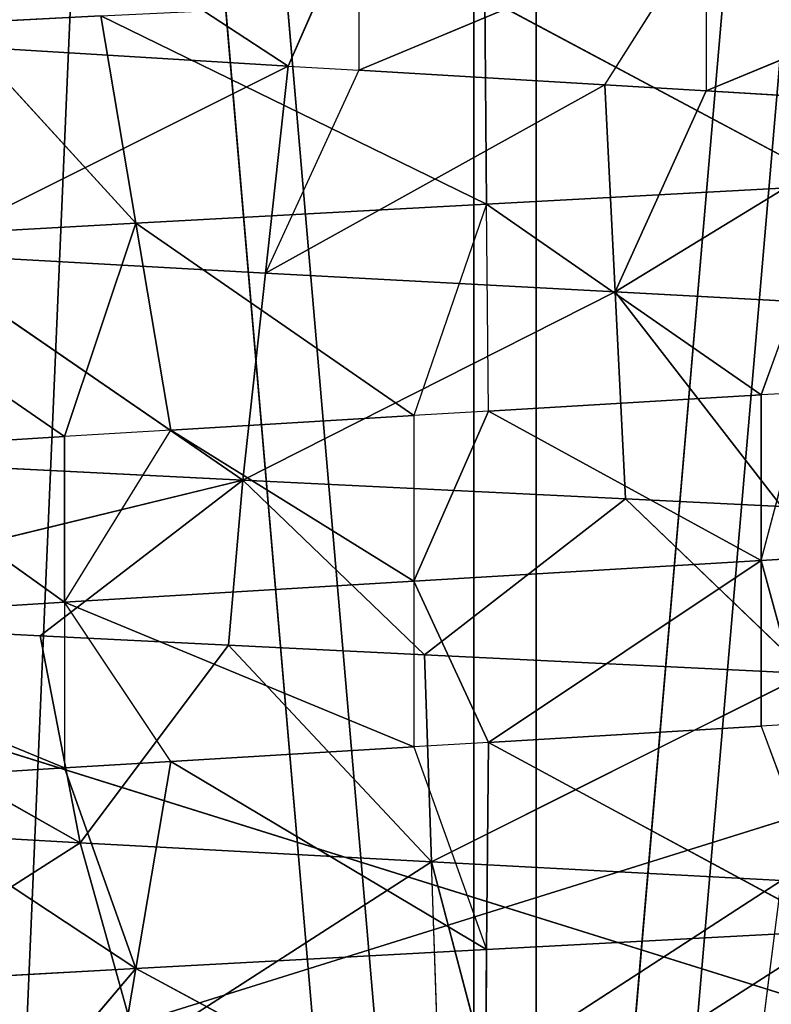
# Model space of a CAD drawing. Extents: x 0.6 to 100.6, y 0 to 13.
# Tile 284 of 656: x 4.5728 to 4.6182, y 4.7528 to 4.8122. Entities that reach past the tile are written whole.
import ezdxf

# ---------------------------------------------------------------- set-up
doc = ezdxf.new("R2010")
doc.units = 0
doc.header["$LTSCALE"] = 2.54
doc.layers.get('0').update_dxf_attribs({"color": 13, "linetype": 'CONTINUOUS'})

# ---------------------------------------------------------------- blocks, each defined once
blk = doc.blocks.new('P__KA__AZIENKOWA_VASCA_100')
at = {"color": 0}
for p, q in [((4.580226, 4.914827, 99.800958), (4.568401, 4.638675, 99.802283)), ((4.580226, 4.914827, 99.800958), (4.568401, 4.638675, 99.802283)), ((4.576488, 4.914827, 100.298682), (4.600243, 4.638675, 100.299994)), ((4.576488, 4.914827, 100.298682), (4.600243, 4.638675, 100.299994)), ((4.580226, 4.914827, 99.800958), (4.603998, 4.638675, 99.800006)), ((4.580226, 4.914827, 99.800958), (4.603998, 4.638675, 99.800006)), ((4.624014, 4.914827, 100.299042), (4.600243, 4.638675, 100.299994)), ((4.600243, 4.914827, 100.299994), (4.600243, 4.638675, 100.299994)), ((4.624014, 4.914827, 100.299042), (4.600243, 4.638675, 100.299994)), ((4.600243, 4.914827, 100.299994), (4.600243, 4.638675, 100.299994)), ((4.603998, 4.914827, 99.800006), (4.603998, 4.638675, 99.800006)), ((4.603998, 4.914827, 99.800006), (4.603998, 4.638675, 99.800006)), ((4.627753, 4.914827, 99.801318), (4.603998, 4.638675, 99.800006)), ((4.627753, 4.914827, 99.801318), (4.603998, 4.638675, 99.800006)), ((4.20212, 4.633675, 100.45), (5.00212, 4.883675, 100.45)), ((4.20212, 4.633675, 100.45), (5.00212, 4.883675, 100.45)), ((5.00212, 4.633675, 99.65), (4.20212, 4.883675, 99.65)), ((5.00212, 4.633675, 99.65), (4.20212, 4.883675, 99.65)), ((4.572187, 4.820476, 99.845477), (4.589035, 4.809449, 99.843713)), ((4.572187, 4.820476, 99.845477), (4.589035, 4.809449, 99.843713)), ((4.593298, 4.819195, 99.843488), (4.589035, 4.809449, 99.843713)), ((4.593298, 4.819195, 99.843488), (4.593298, 4.809195, 99.843488)), ((4.614265, 4.817957, 99.843658), (4.593298, 4.809195, 99.843488)), ((4.614265, 4.817957, 99.843658), (4.593298, 4.809195, 99.843488)), ((4.608144, 4.808321, 99.84339), (4.614265, 4.817957, 99.843658)), ((4.614265, 4.817957, 99.843658), (4.614265, 4.807957, 99.843658)), ((4.635392, 4.816667, 99.845996), (4.614265, 4.807957, 99.843658)), ((4.635392, 4.816667, 99.845996), (4.614265, 4.807957, 99.843658)), ((4.622166, 4.802254, 100.277466), (4.600909, 4.813616, 100.3)), ((4.622166, 4.802254, 100.277466), (4.600909, 4.813616, 100.3)), ((4.601014, 4.801116, 100.278345), (4.600909, 4.813616, 100.3)), ((4.601014, 4.801116, 100.278345), (4.600909, 4.813616, 100.3)), ((4.577723, 4.812473, 100.298804), (4.568798, 4.812021, 100.297772)), ((4.577723, 4.812473, 100.298804), (4.579836, 4.799973, 100.277258)), ((4.577723, 4.812473, 100.298804), (4.579836, 4.799973, 100.277258)), ((4.577723, 4.812473, 100.298804), (4.601014, 4.801116, 100.278345)), ((4.577723, 4.812473, 100.298804), (4.601014, 4.801116, 100.278345)), ((4.568798, 4.812021, 100.297772), (4.579836, 4.799973, 100.277258)), ((4.568798, 4.812021, 100.297772), (4.579836, 4.799973, 100.277258)), ((4.572187, 4.810476, 99.845477), (4.589035, 4.809449, 99.843713)), ((4.572187, 4.810476, 99.845477), (4.589035, 4.809449, 99.843713)), ((4.589035, 4.809449, 99.843713), (4.566391, 4.798125, 99.824463)), ((4.589035, 4.809449, 99.843713), (4.566391, 4.798125, 99.824463)), ((4.589035, 4.809449, 99.843713), (4.587664, 4.796949, 99.822107)), ((4.593298, 4.809195, 99.843488), (4.587664, 4.796949, 99.822107)), ((4.589035, 4.809449, 99.843713), (4.593298, 4.809195, 99.843488)), ((4.593298, 4.809195, 99.843488), (4.608144, 4.808321, 99.84339)), ((4.593298, 4.809195, 99.843488), (4.608144, 4.808321, 99.84339)), ((4.608144, 4.808321, 99.84339), (4.587664, 4.796949, 99.822107)), ((4.608144, 4.808321, 99.84339), (4.587664, 4.796949, 99.822107)), ((4.608144, 4.808321, 99.84339), (4.614265, 4.807957, 99.843658)), ((4.608144, 4.808321, 99.84339), (4.608775, 4.795821, 99.821747)), ((4.608144, 4.808321, 99.84339), (4.608775, 4.795821, 99.821747)), ((4.614265, 4.807957, 99.843658), (4.608775, 4.795821, 99.821747)), ((4.614265, 4.807957, 99.843658), (4.608775, 4.795821, 99.821747)), ((4.614265, 4.807957, 99.843658), (4.627362, 4.807163, 99.844849)), ((4.614265, 4.807957, 99.843658), (4.627362, 4.807163, 99.844849)), ((4.627362, 4.807163, 99.844849), (4.608775, 4.795821, 99.821747)), ((4.627362, 4.807163, 99.844849), (4.608775, 4.795821, 99.821747)), ((4.601014, 4.801116, 100.278345), (4.622166, 4.802254, 100.277466)), ((4.601014, 4.801116, 100.278345), (4.622166, 4.802254, 100.277466)), ((4.617594, 4.789592, 100.256116), (4.622166, 4.802254, 100.277466)), ((4.579836, 4.799973, 100.277258), (4.601014, 4.801116, 100.278345)), ((4.579836, 4.799973, 100.277258), (4.601014, 4.801116, 100.278345)), ((4.601014, 4.801116, 100.278345), (4.596614, 4.788351, 100.256622)), ((4.617594, 4.789592, 100.256116), (4.601014, 4.801116, 100.278345)), ((4.617594, 4.789592, 100.256116), (4.601014, 4.801116, 100.278345)), ((4.601118, 4.788616, 100.256696), (4.601014, 4.801116, 100.278345)), ((4.558558, 4.79878, 100.274158), (4.579836, 4.799973, 100.277258)), ((4.558558, 4.79878, 100.274158), (4.579836, 4.799973, 100.277258)), ((4.579836, 4.799973, 100.277258), (4.575526, 4.78708, 100.25498)), ((4.579836, 4.799973, 100.277258), (4.575526, 4.78708, 100.25498)), ((4.596614, 4.788351, 100.256622), (4.579836, 4.799973, 100.277258)), ((4.596614, 4.788351, 100.256622), (4.579836, 4.799973, 100.277258)), ((4.581948, 4.787473, 100.255713), (4.579836, 4.799973, 100.277258)), ((4.581948, 4.787473, 100.255713), (4.579836, 4.799973, 100.277258)), ((4.558558, 4.79878, 100.274158), (4.575526, 4.78708, 100.25498)), ((4.558558, 4.79878, 100.274158), (4.575526, 4.78708, 100.25498)), ((4.566391, 4.798125, 99.824463), (4.587664, 4.796949, 99.822107)), ((4.566391, 4.798125, 99.824463), (4.587664, 4.796949, 99.822107)), ((4.566391, 4.798125, 99.824463), (4.586294, 4.784449, 99.8005)), ((4.566391, 4.798125, 99.824463), (4.586294, 4.784449, 99.8005)), ((4.587664, 4.796949, 99.822107), (4.586294, 4.784449, 99.8005)), ((4.587664, 4.796949, 99.822107), (4.586294, 4.784449, 99.8005)), ((4.608775, 4.795821, 99.821747), (4.587664, 4.796949, 99.822107)), ((4.608775, 4.795821, 99.821747), (4.587664, 4.796949, 99.822107)), ((4.608775, 4.795821, 99.821747), (4.586294, 4.784449, 99.8005)), ((4.608775, 4.795821, 99.821747), (4.586294, 4.784449, 99.8005)), ((4.609406, 4.783321, 99.800104), (4.608775, 4.795821, 99.821747)), ((4.608775, 4.795821, 99.821747), (4.630006, 4.794663, 99.823358)), ((4.608775, 4.795821, 99.821747), (4.630006, 4.794663, 99.823358)), ((4.608775, 4.795821, 99.821747), (4.618819, 4.782858, 99.800555)), ((4.608775, 4.795821, 99.821747), (4.618819, 4.782858, 99.800555)), ((4.609406, 4.783321, 99.800104), (4.608775, 4.795821, 99.821747)), ((4.617594, 4.789592, 100.256116), (4.601118, 4.788616, 100.256696)), ((4.617594, 4.789592, 100.256116), (4.601118, 4.788616, 100.256696)), ((4.620266, 4.789754, 100.255902), (4.617594, 4.789592, 100.256116)), ((4.617594, 4.779593, 100.256116), (4.620266, 4.789754, 100.255902)), ((4.617594, 4.779593, 100.256116), (4.617594, 4.789592, 100.256116)), ((4.596614, 4.788351, 100.256622), (4.581948, 4.787473, 100.255713)), ((4.596614, 4.788351, 100.256622), (4.581948, 4.787473, 100.255713)), ((4.601118, 4.788616, 100.256696), (4.596614, 4.788351, 100.256622)), ((4.601118, 4.788616, 100.256696), (4.596614, 4.778352, 100.256622)), ((4.596614, 4.788351, 100.256622), (4.596614, 4.778352, 100.256622)), ((4.601118, 4.788616, 100.256696), (4.617594, 4.779593, 100.256116)), ((4.601118, 4.788616, 100.256696), (4.617594, 4.779593, 100.256116)), ((4.581948, 4.787473, 100.255713), (4.575526, 4.78708, 100.25498)), ((4.575526, 4.77708, 100.25498), (4.581948, 4.787473, 100.255713)), ((4.596614, 4.778352, 100.256622), (4.581948, 4.787473, 100.255713)), ((4.596614, 4.778352, 100.256622), (4.581948, 4.787473, 100.255713)), ((4.575526, 4.78708, 100.25498), (4.562688, 4.78628, 100.252905)), ((4.575526, 4.78708, 100.25498), (4.562688, 4.78628, 100.252905)), ((4.575526, 4.77708, 100.25498), (4.575526, 4.78708, 100.25498)), ((4.562688, 4.78628, 100.252905), (4.575526, 4.77708, 100.25498)), ((4.562688, 4.78628, 100.252905), (4.575526, 4.77708, 100.25498)), ((4.586294, 4.784449, 99.8005), (4.563003, 4.785625, 99.803082)), ((4.586294, 4.784449, 99.8005), (4.563003, 4.785625, 99.803082)), ((4.586294, 4.784449, 99.8005), (4.552324, 4.77618, 99.805011)), ((4.586294, 4.784449, 99.8005), (4.552324, 4.77618, 99.805011)), ((4.586294, 4.784449, 99.8005), (4.574044, 4.775062, 99.801581)), ((4.586294, 4.784449, 99.8005), (4.574044, 4.775062, 99.801581)), ((4.586294, 4.784449, 99.8005), (4.585422, 4.774492, 99.800555)), ((4.586294, 4.784449, 99.8005), (4.585422, 4.774492, 99.800555)), ((4.609406, 4.783321, 99.800104), (4.586294, 4.784449, 99.8005)), ((4.586294, 4.784449, 99.8005), (4.597267, 4.77391, 99.800049)), ((4.586294, 4.784449, 99.8005), (4.597267, 4.77391, 99.800049)), ((4.609406, 4.783321, 99.800104), (4.586294, 4.784449, 99.8005)), ((4.609406, 4.783321, 99.800104), (4.597267, 4.77391, 99.800049)), ((4.609406, 4.783321, 99.800104), (4.597267, 4.77391, 99.800049)), ((4.609406, 4.783321, 99.800104), (4.620393, 4.772779, 99.800671)), ((4.618819, 4.782858, 99.800555), (4.609406, 4.783321, 99.800104)), ((4.617594, 4.779593, 100.256116), (4.638726, 4.780892, 100.25343)), ((4.617594, 4.779593, 100.256116), (4.638726, 4.780892, 100.25343)), ((4.617594, 4.779593, 100.256116), (4.596614, 4.778352, 100.256622)), ((4.617594, 4.779593, 100.256116), (4.596614, 4.778352, 100.256622)), ((4.617594, 4.779593, 100.256116), (4.601118, 4.768616, 100.256696)), ((4.617594, 4.779593, 100.256116), (4.601118, 4.768616, 100.256696)), ((4.617594, 4.779593, 100.256116), (4.620266, 4.769754, 100.255902)), ((4.617594, 4.769593, 100.256116), (4.617594, 4.779593, 100.256116)), ((4.575526, 4.77708, 100.25498), (4.596614, 4.778352, 100.256622)), ((4.575526, 4.77708, 100.25498), (4.596614, 4.778352, 100.256622)), ((4.596614, 4.778352, 100.256622), (4.596614, 4.768351, 100.256622)), ((4.596614, 4.778352, 100.256622), (4.601118, 4.768616, 100.256696)), ((4.575526, 4.77708, 100.25498), (4.554433, 4.775755, 100.251123)), ((4.575526, 4.77708, 100.25498), (4.554433, 4.775755, 100.251123)), ((4.581948, 4.767473, 100.255713), (4.575526, 4.77708, 100.25498)), ((4.575526, 4.77708, 100.25498), (4.596614, 4.768351, 100.256622)), ((4.575526, 4.77708, 100.25498), (4.596614, 4.768351, 100.256622)), ((4.575526, 4.77708, 100.25498), (4.575526, 4.76708, 100.25498)), ((4.552324, 4.77618, 99.805011), (4.574044, 4.775062, 99.801581)), ((4.576475, 4.762562, 99.823096), (4.552324, 4.77618, 99.805011)), ((4.576475, 4.762562, 99.823096), (4.552324, 4.77618, 99.805011)), ((4.552324, 4.77618, 99.805011), (4.574044, 4.775062, 99.801581)), ((4.554433, 4.775755, 100.251123), (4.575526, 4.76708, 100.25498)), ((4.554433, 4.775755, 100.251123), (4.575526, 4.76708, 100.25498)), ((4.574044, 4.775062, 99.801581), (4.585422, 4.774492, 99.800555)), ((4.576475, 4.762562, 99.823096), (4.574044, 4.775062, 99.801581)), ((4.576475, 4.762562, 99.823096), (4.574044, 4.775062, 99.801581)), ((4.574044, 4.775062, 99.801581), (4.585422, 4.774492, 99.800555)), ((4.585422, 4.774492, 99.800555), (4.576475, 4.762562, 99.823096)), ((4.585422, 4.774492, 99.800555), (4.576475, 4.762562, 99.823096)), ((4.585422, 4.774492, 99.800555), (4.597267, 4.77391, 99.800049)), ((4.585422, 4.774492, 99.800555), (4.597267, 4.77391, 99.800049)), ((4.585422, 4.774492, 99.800555), (4.597688, 4.76141, 99.821692)), ((4.585422, 4.774492, 99.800555), (4.597688, 4.76141, 99.821692)), ((4.597267, 4.77391, 99.800049), (4.620393, 4.772779, 99.800671)), ((4.597267, 4.77391, 99.800049), (4.597688, 4.76141, 99.821692)), ((4.597267, 4.77391, 99.800049), (4.620393, 4.772779, 99.800671)), ((4.597267, 4.77391, 99.800049), (4.597688, 4.76141, 99.821692)), ((4.597688, 4.76141, 99.821692), (4.620393, 4.772779, 99.800671)), ((4.597688, 4.76141, 99.821692), (4.620393, 4.772779, 99.800671)), ((4.617594, 4.769593, 100.256116), (4.601118, 4.768616, 100.256696)), ((4.617594, 4.769593, 100.256116), (4.601118, 4.768616, 100.256696)), ((4.620266, 4.769754, 100.255902), (4.617594, 4.769593, 100.256116)), ((4.617594, 4.769593, 100.256116), (4.622166, 4.757254, 100.277466)), ((4.596614, 4.768351, 100.256622), (4.581948, 4.767473, 100.255713)), ((4.596614, 4.768351, 100.256622), (4.581948, 4.767473, 100.255713)), ((4.601118, 4.768616, 100.256696), (4.596614, 4.768351, 100.256622)), ((4.596614, 4.768351, 100.256622), (4.601014, 4.756116, 100.278345)), ((4.601118, 4.768616, 100.256696), (4.601014, 4.756116, 100.278345)), ((4.601118, 4.768616, 100.256696), (4.622166, 4.757254, 100.277466)), ((4.601118, 4.768616, 100.256696), (4.622166, 4.757254, 100.277466)), ((4.575526, 4.76708, 100.25498), (4.562688, 4.76628, 100.252905)), ((4.575526, 4.76708, 100.25498), (4.562688, 4.76628, 100.252905)), ((4.581948, 4.767473, 100.255713), (4.575526, 4.76708, 100.25498)), ((4.575526, 4.76708, 100.25498), (4.579836, 4.754973, 100.277258)), ((4.575526, 4.76708, 100.25498), (4.579836, 4.754973, 100.277258)), ((4.581948, 4.767473, 100.255713), (4.579836, 4.754973, 100.277258)), ((4.581948, 4.767473, 100.255713), (4.579836, 4.754973, 100.277258)), ((4.581948, 4.767473, 100.255713), (4.601014, 4.756116, 100.278345)), ((4.581948, 4.767473, 100.255713), (4.601014, 4.756116, 100.278345)), ((4.562688, 4.76628, 100.252905), (4.579836, 4.754973, 100.277258)), ((4.562688, 4.76628, 100.252905), (4.579836, 4.754973, 100.277258)), ((4.576475, 4.762562, 99.823096), (4.555209, 4.763762, 99.82652)), ((4.576475, 4.762562, 99.823096), (4.555209, 4.763762, 99.82652)), ((4.576475, 4.762562, 99.823096), (4.558857, 4.751312, 99.847882)), ((4.576475, 4.762562, 99.823096), (4.558857, 4.751312, 99.847882)), ((4.579977, 4.749997, 99.844489), (4.576475, 4.762562, 99.823096)), ((4.576475, 4.762562, 99.823096), (4.597688, 4.76141, 99.821692)), ((4.576475, 4.762562, 99.823096), (4.597688, 4.76141, 99.821692)), ((4.579977, 4.749997, 99.844489), (4.576475, 4.762562, 99.823096)), ((4.597688, 4.76141, 99.821692), (4.579977, 4.749997, 99.844489)), ((4.597688, 4.76141, 99.821692), (4.579977, 4.749997, 99.844489)), ((4.598108, 4.74891, 99.843341), (4.597688, 4.76141, 99.821692)), ((4.601021, 4.748739, 99.843304), (4.597688, 4.76141, 99.821692)), ((4.618811, 4.760279, 99.82226), (4.597688, 4.76141, 99.821692)), ((4.618811, 4.760279, 99.82226), (4.597688, 4.76141, 99.821692)), ((4.601021, 4.748739, 99.843304), (4.618811, 4.760279, 99.82226)), ((4.601021, 4.748739, 99.843304), (4.618811, 4.760279, 99.82226)), ((4.617228, 4.747779, 99.843854), (4.618811, 4.760279, 99.82226)), ((4.622166, 4.757254, 100.277466), (4.600909, 4.743616, 100.3)), ((4.622166, 4.757254, 100.277466), (4.600909, 4.743616, 100.3)), ((4.622166, 4.757254, 100.277466), (4.601014, 4.756116, 100.278345)), ((4.622166, 4.757254, 100.277466), (4.601014, 4.756116, 100.278345)), ((4.579836, 4.754973, 100.277258), (4.601014, 4.756116, 100.278345)), ((4.579836, 4.754973, 100.277258), (4.601014, 4.756116, 100.278345)), ((4.601014, 4.756116, 100.278345), (4.600909, 4.743616, 100.3)), ((4.601014, 4.756116, 100.278345), (4.600909, 4.743616, 100.3)), ((4.579836, 4.754973, 100.277258), (4.558558, 4.75378, 100.274158)), ((4.579836, 4.754973, 100.277258), (4.558558, 4.75378, 100.274158)), ((4.579836, 4.754973, 100.277258), (4.568798, 4.742021, 100.297772)), ((4.579836, 4.754973, 100.277258), (4.568798, 4.742021, 100.297772)), ((4.577723, 4.742473, 100.298804), (4.579836, 4.754973, 100.277258)), ((4.577723, 4.742473, 100.298804), (4.579836, 4.754973, 100.277258)), ((4.579836, 4.754973, 100.277258), (4.600909, 4.743616, 100.3)), ((4.579836, 4.754973, 100.277258), (4.600909, 4.743616, 100.3))]:
    blk.add_line(p, q, dxfattribs=at)
mesh = blk.add_polyface(dxfattribs=at)
corners = [(5.00212, 0.933675, 99.55), (4.20212, 0.133675, 99.55), (5.00212, 5.033675, 99.55)]
mesh.append_faces([[corners[k] for k in face] for face in [(0, 1, 2)]], dxfattribs={"color": 0})
mesh = blk.add_polyface(dxfattribs=at)
corners = [(5.00212, 5.033675, 99.55), (4.20212, 0.133675, 99.55), (4.20212, 5.033675, 99.55)]
mesh.append_faces([[corners[k] for k in face] for face in [(0, 1, 2)]], dxfattribs={"color": 0})
mesh = blk.add_polyface(dxfattribs=at)
corners = [(5.00212, 5.033675, 100.55), (4.20212, 5.033675, 100.55), (5.00212, 0.933675, 100.55)]
mesh.append_faces([[corners[k] for k in face] for face in [(0, 1, 2)]], dxfattribs={"color": 0})
mesh = blk.add_polyface(dxfattribs=at)
corners = [(5.00212, 0.933675, 100.55), (4.20212, 5.033675, 100.55), (4.20212, 0.133675, 100.55)]
mesh.append_faces([[corners[k] for k in face] for face in [(0, 1, 2)]], dxfattribs={"color": 0})
mesh = blk.add_polyface(dxfattribs=at)
corners = [(5.00212, 0.933675, 99.65), (4.20212, 5.033675, 99.65), (4.20212, 0.133675, 99.65)]
mesh.append_faces([[corners[k] for k in face] for face in [(0, 1, 2)]], dxfattribs={"color": 0})
mesh = blk.add_polyface(dxfattribs=at)
corners = [(5.00212, 5.033675, 99.65), (4.20212, 5.033675, 99.65), (5.00212, 0.933675, 99.65)]
mesh.append_faces([[corners[k] for k in face] for face in [(0, 1, 2)]], dxfattribs={"color": 0})
mesh = blk.add_polyface(dxfattribs=at)
corners = [(5.00212, 5.033675, 100.45), (4.20212, 0.133675, 100.45), (4.20212, 5.033675, 100.45)]
mesh.append_faces([[corners[k] for k in face] for face in [(0, 1, 2)]], dxfattribs={"color": 0})
mesh = blk.add_polyface(dxfattribs=at)
corners = [(5.00212, 0.933675, 100.45), (4.20212, 0.133675, 100.45), (5.00212, 5.033675, 100.45)]
mesh.append_faces([[corners[k] for k in face] for face in [(0, 1, 2)]], dxfattribs={"color": 0})
mesh = blk.add_polyface(dxfattribs=at)
corners = [(4.600243, 4.638675, 100.299994), (4.576488, 4.914827, 100.298682), (4.564684, 4.638675, 100.29718)]
mesh.append_faces([[corners[k] for k in face] for face in [(0, 1, 2)]], dxfattribs={"color": 0})
mesh = blk.add_polyface(dxfattribs=at)
corners = [(4.576488, 4.914827, 100.298682), (4.564684, 4.914827, 100.29718), (4.564684, 4.638675, 100.29718)]
mesh.append_faces([[corners[k] for k in face] for face in [(0, 1, 2)]], dxfattribs={"color": 0})
mesh = blk.add_polyface(dxfattribs=at)
corners = [(4.580226, 4.914827, 99.800958), (4.568401, 4.638675, 99.802283), (4.568401, 4.914827, 99.802283)]
mesh.append_faces([[corners[k] for k in face] for face in [(0, 1, 2)]], dxfattribs={"color": 0})
mesh = blk.add_polyface(dxfattribs=at)
corners = [(4.603998, 4.638675, 99.800006), (4.568401, 4.638675, 99.802283), (4.580226, 4.914827, 99.800958)]
mesh.append_faces([[corners[k] for k in face] for face in [(0, 1, 2)]], dxfattribs={"color": 0})
mesh = blk.add_polyface(dxfattribs=at)
corners = [(4.600243, 4.914827, 100.299994), (4.576488, 4.914827, 100.298682), (4.600243, 4.638675, 100.299994)]
mesh.append_faces([[corners[k] for k in face] for face in [(0, 1, 2)]], dxfattribs={"color": 0})
mesh = blk.add_polyface(dxfattribs=at)
corners = [(4.603998, 4.638675, 99.800006), (4.580226, 4.914827, 99.800958), (4.603998, 4.914827, 99.800006)]
mesh.append_faces([[corners[k] for k in face] for face in [(0, 1, 2)]], dxfattribs={"color": 0})
mesh = blk.add_polyface(dxfattribs=at)
corners = [(4.635839, 4.638675, 100.297717), (4.624014, 4.914827, 100.299042), (4.600243, 4.638675, 100.299994)]
mesh.append_faces([[corners[k] for k in face] for face in [(0, 1, 2)]], dxfattribs={"color": 0})
mesh = blk.add_polyface(dxfattribs=at)
corners = [(4.624014, 4.914827, 100.299042), (4.600243, 4.914827, 100.299994), (4.600243, 4.638675, 100.299994)]
mesh.append_faces([[corners[k] for k in face] for face in [(0, 1, 2)]], dxfattribs={"color": 0})
mesh = blk.add_polyface(dxfattribs=at)
corners = [(4.627753, 4.914827, 99.801318), (4.603998, 4.638675, 99.800006), (4.603998, 4.914827, 99.800006)]
mesh.append_faces([[corners[k] for k in face] for face in [(0, 1, 2)]], dxfattribs={"color": 0})
mesh = blk.add_polyface(dxfattribs=at)
corners = [(4.639557, 4.638675, 99.80282), (4.603998, 4.638675, 99.800006), (4.627753, 4.914827, 99.801318)]
mesh.append_faces([[corners[k] for k in face] for face in [(0, 1, 2)]], dxfattribs={"color": 0})
mesh = blk.add_polyface(dxfattribs=at)
corners = [(5.00212, 4.883675, 100.45), (4.20212, 4.883675, 100.45), (4.20212, 4.633675, 100.45)]
mesh.append_faces([[corners[k] for k in face] for face in [(0, 1, 2)]], dxfattribs={"color": 0})
mesh = blk.add_polyface(dxfattribs=at)
corners = [(5.00212, 4.883675, 100.45), (4.20212, 4.633675, 100.45), (5.00212, 4.633675, 100.45)]
mesh.append_faces([[corners[k] for k in face] for face in [(0, 1, 2)]], dxfattribs={"color": 0})
mesh = blk.add_polyface(dxfattribs=at)
corners = [(5.00212, 4.633675, 99.65), (4.20212, 4.883675, 99.65), (5.00212, 4.883675, 99.65)]
mesh.append_faces([[corners[k] for k in face] for face in [(0, 1, 2)]], dxfattribs={"color": 0})
mesh = blk.add_polyface(dxfattribs=at)
corners = [(5.00212, 4.633675, 99.65), (4.20212, 4.633675, 99.65), (4.20212, 4.883675, 99.65)]
mesh.append_faces([[corners[k] for k in face] for face in [(0, 1, 2)]], dxfattribs={"color": 0})
mesh = blk.add_polyface(dxfattribs=at)
corners = [(4.593298, 4.819195, 99.843488), (4.572187, 4.820476, 99.845477), (4.589035, 4.809449, 99.843713)]
mesh.append_faces([[corners[k] for k in face] for face in [(0, 1, 2)]], dxfattribs={"color": 0})
mesh = blk.add_polyface(dxfattribs=at)
corners = [(4.589035, 4.809449, 99.843713), (4.572187, 4.820476, 99.845477), (4.572187, 4.810476, 99.845477)]
mesh.append_faces([[corners[k] for k in face] for face in [(0, 1, 2)]], dxfattribs={"color": 0})
mesh = blk.add_polyface(dxfattribs=at)
corners = [(4.614265, 4.817957, 99.843658), (4.593298, 4.819195, 99.843488), (4.593298, 4.809195, 99.843488)]
mesh.append_faces([[corners[k] for k in face] for face in [(0, 1, 2)]], dxfattribs={"color": 0})
mesh = blk.add_polyface(dxfattribs=at)
corners = [(4.614265, 4.817957, 99.843658), (4.593298, 4.809195, 99.843488), (4.608144, 4.808321, 99.84339)]
mesh.append_faces([[corners[k] for k in face] for face in [(0, 1, 2)]], dxfattribs={"color": 0})
mesh = blk.add_polyface(dxfattribs=at)
corners = [(4.635392, 4.816667, 99.845996), (4.614265, 4.817957, 99.843658), (4.614265, 4.807957, 99.843658)]
mesh.append_faces([[corners[k] for k in face] for face in [(0, 1, 2)]], dxfattribs={"color": 0})
mesh = blk.add_polyface(dxfattribs=at)
corners = [(4.635392, 4.816667, 99.845996), (4.614265, 4.807957, 99.843658), (4.627362, 4.807163, 99.844849)]
mesh.append_faces([[corners[k] for k in face] for face in [(0, 1, 2)]], dxfattribs={"color": 0})
mesh = blk.add_polyface(dxfattribs=at)
corners = [(4.600909, 4.813616, 100.3), (4.624067, 4.814754, 100.299036), (4.622166, 4.802254, 100.277466)]
mesh.append_faces([[corners[k] for k in face] for face in [(0, 1, 2)]], dxfattribs={"color": 0})
mesh = blk.add_polyface(dxfattribs=at)
corners = [(4.600909, 4.813616, 100.3), (4.601014, 4.801116, 100.278345), (4.577723, 4.812473, 100.298804)]
mesh.append_faces([[corners[k] for k in face] for face in [(0, 1, 2)]], dxfattribs={"color": 0})
mesh = blk.add_polyface(dxfattribs=at)
corners = [(4.600909, 4.813616, 100.3), (4.622166, 4.802254, 100.277466), (4.601014, 4.801116, 100.278345)]
mesh.append_faces([[corners[k] for k in face] for face in [(0, 1, 2)]], dxfattribs={"color": 0})
mesh = blk.add_polyface(dxfattribs=at)
corners = [(4.577723, 4.812473, 100.298804), (4.579836, 4.799973, 100.277258), (4.568798, 4.812021, 100.297772)]
mesh.append_faces([[corners[k] for k in face] for face in [(0, 1, 2)]], dxfattribs={"color": 0})
mesh = blk.add_polyface(dxfattribs=at)
corners = [(4.577723, 4.812473, 100.298804), (4.601014, 4.801116, 100.278345), (4.579836, 4.799973, 100.277258)]
mesh.append_faces([[corners[k] for k in face] for face in [(0, 1, 2)]], dxfattribs={"color": 0})
mesh = blk.add_polyface(dxfattribs=at)
corners = [(4.568798, 4.812021, 100.297772), (4.579836, 4.799973, 100.277258), (4.558558, 4.79878, 100.274158)]
mesh.append_faces([[corners[k] for k in face] for face in [(0, 1, 2)]], dxfattribs={"color": 0})
mesh = blk.add_polyface(dxfattribs=at)
corners = [(4.572187, 4.810476, 99.845477), (4.566391, 4.798125, 99.824463), (4.589035, 4.809449, 99.843713)]
mesh.append_faces([[corners[k] for k in face] for face in [(0, 1, 2)]], dxfattribs={"color": 0})
mesh = blk.add_polyface(dxfattribs=at)
corners = [(4.589035, 4.809449, 99.843713), (4.566391, 4.798125, 99.824463), (4.587664, 4.796949, 99.822107)]
mesh.append_faces([[corners[k] for k in face] for face in [(0, 1, 2)]], dxfattribs={"color": 0})
mesh = blk.add_polyface(dxfattribs=at)
corners = [(4.593298, 4.809195, 99.843488), (4.587664, 4.796949, 99.822107), (4.608144, 4.808321, 99.84339)]
mesh.append_faces([[corners[k] for k in face] for face in [(0, 1, 2)]], dxfattribs={"color": 0})
mesh = blk.add_polyface(dxfattribs=at)
corners = [(4.608144, 4.808321, 99.84339), (4.587664, 4.796949, 99.822107), (4.608775, 4.795821, 99.821747)]
mesh.append_faces([[corners[k] for k in face] for face in [(0, 1, 2)]], dxfattribs={"color": 0})
mesh = blk.add_polyface(dxfattribs=at)
corners = [(4.614265, 4.807957, 99.843658), (4.608144, 4.808321, 99.84339), (4.608775, 4.795821, 99.821747)]
mesh.append_faces([[corners[k] for k in face] for face in [(0, 1, 2)]], dxfattribs={"color": 0})
mesh = blk.add_polyface(dxfattribs=at)
corners = [(4.627362, 4.807163, 99.844849), (4.614265, 4.807957, 99.843658), (4.608775, 4.795821, 99.821747)]
mesh.append_faces([[corners[k] for k in face] for face in [(0, 1, 2)]], dxfattribs={"color": 0})
mesh = blk.add_polyface(dxfattribs=at)
corners = [(4.627362, 4.807163, 99.844849), (4.608775, 4.795821, 99.821747), (4.630006, 4.794663, 99.823358)]
mesh.append_faces([[corners[k] for k in face] for face in [(0, 1, 2)]], dxfattribs={"color": 0})
mesh = blk.add_polyface(dxfattribs=at)
corners = [(4.601014, 4.801116, 100.278345), (4.622166, 4.802254, 100.277466), (4.617594, 4.789592, 100.256116)]
mesh.append_faces([[corners[k] for k in face] for face in [(0, 1, 2)]], dxfattribs={"color": 0})
mesh = blk.add_polyface(dxfattribs=at)
corners = [(4.601014, 4.801116, 100.278345), (4.596614, 4.788351, 100.256622), (4.579836, 4.799973, 100.277258)]
mesh.append_faces([[corners[k] for k in face] for face in [(0, 1, 2)]], dxfattribs={"color": 0})
mesh = blk.add_polyface(dxfattribs=at)
corners = [(4.601014, 4.801116, 100.278345), (4.617594, 4.789592, 100.256116), (4.601118, 4.788616, 100.256696)]
mesh.append_faces([[corners[k] for k in face] for face in [(0, 1, 2)]], dxfattribs={"color": 0})
mesh = blk.add_polyface(dxfattribs=at)
corners = [(4.579836, 4.799973, 100.277258), (4.575526, 4.78708, 100.25498), (4.558558, 4.79878, 100.274158)]
mesh.append_faces([[corners[k] for k in face] for face in [(0, 1, 2)]], dxfattribs={"color": 0})
mesh = blk.add_polyface(dxfattribs=at)
corners = [(4.579836, 4.799973, 100.277258), (4.581948, 4.787473, 100.255713), (4.575526, 4.78708, 100.25498)]
mesh.append_faces([[corners[k] for k in face] for face in [(0, 1, 2)]], dxfattribs={"color": 0})
mesh = blk.add_polyface(dxfattribs=at)
corners = [(4.579836, 4.799973, 100.277258), (4.596614, 4.788351, 100.256622), (4.581948, 4.787473, 100.255713)]
mesh.append_faces([[corners[k] for k in face] for face in [(0, 1, 2)]], dxfattribs={"color": 0})
mesh = blk.add_polyface(dxfattribs=at)
corners = [(4.558558, 4.79878, 100.274158), (4.575526, 4.78708, 100.25498), (4.562688, 4.78628, 100.252905)]
mesh.append_faces([[corners[k] for k in face] for face in [(0, 1, 2)]], dxfattribs={"color": 0})
mesh = blk.add_polyface(dxfattribs=at)
corners = [(4.566391, 4.798125, 99.824463), (4.563003, 4.785625, 99.803082), (4.586294, 4.784449, 99.8005)]
mesh.append_faces([[corners[k] for k in face] for face in [(0, 1, 2)]], dxfattribs={"color": 0})
mesh = blk.add_polyface(dxfattribs=at)
corners = [(4.566391, 4.798125, 99.824463), (4.586294, 4.784449, 99.8005), (4.587664, 4.796949, 99.822107)]
mesh.append_faces([[corners[k] for k in face] for face in [(0, 1, 2)]], dxfattribs={"color": 0})
mesh = blk.add_polyface(dxfattribs=at)
corners = [(4.587664, 4.796949, 99.822107), (4.586294, 4.784449, 99.8005), (4.608775, 4.795821, 99.821747)]
mesh.append_faces([[corners[k] for k in face] for face in [(0, 1, 2)]], dxfattribs={"color": 0})
mesh = blk.add_polyface(dxfattribs=at)
corners = [(4.608775, 4.795821, 99.821747), (4.586294, 4.784449, 99.8005), (4.609406, 4.783321, 99.800104)]
mesh.append_faces([[corners[k] for k in face] for face in [(0, 1, 2)]], dxfattribs={"color": 0})
mesh = blk.add_polyface(dxfattribs=at)
corners = [(4.630006, 4.794663, 99.823358), (4.608775, 4.795821, 99.821747), (4.618819, 4.782858, 99.800555)]
mesh.append_faces([[corners[k] for k in face] for face in [(0, 1, 2)]], dxfattribs={"color": 0})
mesh = blk.add_polyface(dxfattribs=at)
corners = [(4.608775, 4.795821, 99.821747), (4.609406, 4.783321, 99.800104), (4.618819, 4.782858, 99.800555)]
mesh.append_faces([[corners[k] for k in face] for face in [(0, 1, 2)]], dxfattribs={"color": 0})
mesh = blk.add_polyface(dxfattribs=at)
corners = [(4.617594, 4.779593, 100.256116), (4.601118, 4.788616, 100.256696), (4.617594, 4.789592, 100.256116)]
mesh.append_faces([[corners[k] for k in face] for face in [(0, 1, 2)]], dxfattribs={"color": 0})
mesh = blk.add_polyface(dxfattribs=at)
corners = [(4.638726, 4.780892, 100.25343), (4.617594, 4.779593, 100.256116), (4.620266, 4.789754, 100.255902)]
mesh.append_faces([[corners[k] for k in face] for face in [(0, 1, 2)]], dxfattribs={"color": 0})
mesh = blk.add_polyface(dxfattribs=at)
corners = [(4.596614, 4.778352, 100.256622), (4.581948, 4.787473, 100.255713), (4.596614, 4.788351, 100.256622)]
mesh.append_faces([[corners[k] for k in face] for face in [(0, 1, 2)]], dxfattribs={"color": 0})
mesh = blk.add_polyface(dxfattribs=at)
corners = [(4.617594, 4.779593, 100.256116), (4.596614, 4.778352, 100.256622), (4.601118, 4.788616, 100.256696)]
mesh.append_faces([[corners[k] for k in face] for face in [(0, 1, 2)]], dxfattribs={"color": 0})
mesh = blk.add_polyface(dxfattribs=at)
corners = [(4.596614, 4.778352, 100.256622), (4.575526, 4.77708, 100.25498), (4.581948, 4.787473, 100.255713)]
mesh.append_faces([[corners[k] for k in face] for face in [(0, 1, 2)]], dxfattribs={"color": 0})
mesh = blk.add_polyface(dxfattribs=at)
corners = [(4.575526, 4.77708, 100.25498), (4.562688, 4.78628, 100.252905), (4.575526, 4.78708, 100.25498)]
mesh.append_faces([[corners[k] for k in face] for face in [(0, 1, 2)]], dxfattribs={"color": 0})
mesh = blk.add_polyface(dxfattribs=at)
corners = [(4.575526, 4.77708, 100.25498), (4.554433, 4.775755, 100.251123), (4.562688, 4.78628, 100.252905)]
mesh.append_faces([[corners[k] for k in face] for face in [(0, 1, 2)]], dxfattribs={"color": 0})
mesh = blk.add_polyface(dxfattribs=at)
corners = [(4.586294, 4.784449, 99.8005), (4.563003, 4.785625, 99.803082), (4.552324, 4.77618, 99.805011)]
mesh.append_faces([[corners[k] for k in face] for face in [(0, 1, 2)]], dxfattribs={"color": 0})
mesh = blk.add_polyface(dxfattribs=at)
corners = [(4.586294, 4.784449, 99.8005), (4.552324, 4.77618, 99.805011), (4.574044, 4.775062, 99.801581)]
mesh.append_faces([[corners[k] for k in face] for face in [(0, 1, 2)]], dxfattribs={"color": 0})
mesh = blk.add_polyface(dxfattribs=at)
corners = [(4.586294, 4.784449, 99.8005), (4.574044, 4.775062, 99.801581), (4.585422, 4.774492, 99.800555)]
mesh.append_faces([[corners[k] for k in face] for face in [(0, 1, 2)]], dxfattribs={"color": 0})
mesh = blk.add_polyface(dxfattribs=at)
corners = [(4.597267, 4.77391, 99.800049), (4.586294, 4.784449, 99.8005), (4.585422, 4.774492, 99.800555)]
mesh.append_faces([[corners[k] for k in face] for face in [(0, 1, 2)]], dxfattribs={"color": 0})
mesh = blk.add_polyface(dxfattribs=at)
corners = [(4.609406, 4.783321, 99.800104), (4.586294, 4.784449, 99.8005), (4.597267, 4.77391, 99.800049)]
mesh.append_faces([[corners[k] for k in face] for face in [(0, 1, 2)]], dxfattribs={"color": 0})
mesh = blk.add_polyface(dxfattribs=at)
corners = [(4.620393, 4.772779, 99.800671), (4.609406, 4.783321, 99.800104), (4.597267, 4.77391, 99.800049)]
mesh.append_faces([[corners[k] for k in face] for face in [(0, 1, 2)]], dxfattribs={"color": 0})
mesh = blk.add_polyface(dxfattribs=at)
corners = [(4.638726, 4.780892, 100.25343), (4.620266, 4.769754, 100.255902), (4.617594, 4.779593, 100.256116)]
mesh.append_faces([[corners[k] for k in face] for face in [(0, 1, 2)]], dxfattribs={"color": 0})
mesh = blk.add_polyface(dxfattribs=at)
corners = [(4.617594, 4.779593, 100.256116), (4.601118, 4.768616, 100.256696), (4.596614, 4.778352, 100.256622)]
mesh.append_faces([[corners[k] for k in face] for face in [(0, 1, 2)]], dxfattribs={"color": 0})
mesh = blk.add_polyface(dxfattribs=at)
corners = [(4.617594, 4.769593, 100.256116), (4.601118, 4.768616, 100.256696), (4.617594, 4.779593, 100.256116)]
mesh.append_faces([[corners[k] for k in face] for face in [(0, 1, 2)]], dxfattribs={"color": 0})
mesh = blk.add_polyface(dxfattribs=at)
corners = [(4.596614, 4.768351, 100.256622), (4.575526, 4.77708, 100.25498), (4.596614, 4.778352, 100.256622)]
mesh.append_faces([[corners[k] for k in face] for face in [(0, 1, 2)]], dxfattribs={"color": 0})
mesh = blk.add_polyface(dxfattribs=at)
corners = [(4.575526, 4.76708, 100.25498), (4.554433, 4.775755, 100.251123), (4.575526, 4.77708, 100.25498)]
mesh.append_faces([[corners[k] for k in face] for face in [(0, 1, 2)]], dxfattribs={"color": 0})
mesh = blk.add_polyface(dxfattribs=at)
corners = [(4.596614, 4.768351, 100.256622), (4.581948, 4.767473, 100.255713), (4.575526, 4.77708, 100.25498)]
mesh.append_faces([[corners[k] for k in face] for face in [(0, 1, 2)]], dxfattribs={"color": 0})
mesh = blk.add_polyface(dxfattribs=at)
corners = [(4.555209, 4.763762, 99.82652), (4.576475, 4.762562, 99.823096), (4.552324, 4.77618, 99.805011)]
mesh.append_faces([[corners[k] for k in face] for face in [(0, 1, 2)]], dxfattribs={"color": 0})
mesh = blk.add_polyface(dxfattribs=at)
corners = [(4.576475, 4.762562, 99.823096), (4.574044, 4.775062, 99.801581), (4.552324, 4.77618, 99.805011)]
mesh.append_faces([[corners[k] for k in face] for face in [(0, 1, 2)]], dxfattribs={"color": 0})
mesh = blk.add_polyface(dxfattribs=at)
corners = [(4.575526, 4.76708, 100.25498), (4.562688, 4.76628, 100.252905), (4.554433, 4.775755, 100.251123)]
mesh.append_faces([[corners[k] for k in face] for face in [(0, 1, 2)]], dxfattribs={"color": 0})
mesh = blk.add_polyface(dxfattribs=at)
corners = [(4.576475, 4.762562, 99.823096), (4.585422, 4.774492, 99.800555), (4.574044, 4.775062, 99.801581)]
mesh.append_faces([[corners[k] for k in face] for face in [(0, 1, 2)]], dxfattribs={"color": 0})
mesh = blk.add_polyface(dxfattribs=at)
corners = [(4.576475, 4.762562, 99.823096), (4.597688, 4.76141, 99.821692), (4.585422, 4.774492, 99.800555)]
mesh.append_faces([[corners[k] for k in face] for face in [(0, 1, 2)]], dxfattribs={"color": 0})
mesh = blk.add_polyface(dxfattribs=at)
corners = [(4.597688, 4.76141, 99.821692), (4.597267, 4.77391, 99.800049), (4.585422, 4.774492, 99.800555)]
mesh.append_faces([[corners[k] for k in face] for face in [(0, 1, 2)]], dxfattribs={"color": 0})
mesh = blk.add_polyface(dxfattribs=at)
corners = [(4.597688, 4.76141, 99.821692), (4.620393, 4.772779, 99.800671), (4.597267, 4.77391, 99.800049)]
mesh.append_faces([[corners[k] for k in face] for face in [(0, 1, 2)]], dxfattribs={"color": 0})
mesh = blk.add_polyface(dxfattribs=at)
corners = [(4.618811, 4.760279, 99.82226), (4.620393, 4.772779, 99.800671), (4.597688, 4.76141, 99.821692)]
mesh.append_faces([[corners[k] for k in face] for face in [(0, 1, 2)]], dxfattribs={"color": 0})
mesh = blk.add_polyface(dxfattribs=at)
corners = [(4.622166, 4.757254, 100.277466), (4.601118, 4.768616, 100.256696), (4.617594, 4.769593, 100.256116)]
mesh.append_faces([[corners[k] for k in face] for face in [(0, 1, 2)]], dxfattribs={"color": 0})
mesh = blk.add_polyface(dxfattribs=at)
corners = [(4.601014, 4.756116, 100.278345), (4.581948, 4.767473, 100.255713), (4.596614, 4.768351, 100.256622)]
mesh.append_faces([[corners[k] for k in face] for face in [(0, 1, 2)]], dxfattribs={"color": 0})
mesh = blk.add_polyface(dxfattribs=at)
corners = [(4.601014, 4.756116, 100.278345), (4.601118, 4.768616, 100.256696), (4.622166, 4.757254, 100.277466)]
mesh.append_faces([[corners[k] for k in face] for face in [(0, 1, 2)]], dxfattribs={"color": 0})
mesh = blk.add_polyface(dxfattribs=at)
corners = [(4.579836, 4.754973, 100.277258), (4.562688, 4.76628, 100.252905), (4.575526, 4.76708, 100.25498)]
mesh.append_faces([[corners[k] for k in face] for face in [(0, 1, 2)]], dxfattribs={"color": 0})
mesh = blk.add_polyface(dxfattribs=at)
corners = [(4.579836, 4.754973, 100.277258), (4.575526, 4.76708, 100.25498), (4.581948, 4.767473, 100.255713)]
mesh.append_faces([[corners[k] for k in face] for face in [(0, 1, 2)]], dxfattribs={"color": 0})
mesh = blk.add_polyface(dxfattribs=at)
corners = [(4.601014, 4.756116, 100.278345), (4.579836, 4.754973, 100.277258), (4.581948, 4.767473, 100.255713)]
mesh.append_faces([[corners[k] for k in face] for face in [(0, 1, 2)]], dxfattribs={"color": 0})
mesh = blk.add_polyface(dxfattribs=at)
corners = [(4.579836, 4.754973, 100.277258), (4.558558, 4.75378, 100.274158), (4.562688, 4.76628, 100.252905)]
mesh.append_faces([[corners[k] for k in face] for face in [(0, 1, 2)]], dxfattribs={"color": 0})
mesh = blk.add_polyface(dxfattribs=at)
corners = [(4.558857, 4.751312, 99.847882), (4.576475, 4.762562, 99.823096), (4.555209, 4.763762, 99.82652)]
mesh.append_faces([[corners[k] for k in face] for face in [(0, 1, 2)]], dxfattribs={"color": 0})
mesh = blk.add_polyface(dxfattribs=at)
corners = [(4.558857, 4.751312, 99.847882), (4.579977, 4.749997, 99.844489), (4.576475, 4.762562, 99.823096)]
mesh.append_faces([[corners[k] for k in face] for face in [(0, 1, 2)]], dxfattribs={"color": 0})
mesh = blk.add_polyface(dxfattribs=at)
corners = [(4.579977, 4.749997, 99.844489), (4.597688, 4.76141, 99.821692), (4.576475, 4.762562, 99.823096)]
mesh.append_faces([[corners[k] for k in face] for face in [(0, 1, 2)]], dxfattribs={"color": 0})
mesh = blk.add_polyface(dxfattribs=at)
corners = [(4.579977, 4.749997, 99.844489), (4.598108, 4.74891, 99.843341), (4.597688, 4.76141, 99.821692)]
mesh.append_faces([[corners[k] for k in face] for face in [(0, 1, 2)]], dxfattribs={"color": 0})
mesh = blk.add_polyface(dxfattribs=at)
corners = [(4.601021, 4.748739, 99.843304), (4.618811, 4.760279, 99.82226), (4.597688, 4.76141, 99.821692)]
mesh.append_faces([[corners[k] for k in face] for face in [(0, 1, 2)]], dxfattribs={"color": 0})
mesh = blk.add_polyface(dxfattribs=at)
corners = [(4.617228, 4.747779, 99.843854), (4.618811, 4.760279, 99.82226), (4.601021, 4.748739, 99.843304)]
mesh.append_faces([[corners[k] for k in face] for face in [(0, 1, 2)]], dxfattribs={"color": 0})
mesh = blk.add_polyface(dxfattribs=at)
corners = [(4.600909, 4.743616, 100.3), (4.601014, 4.756116, 100.278345), (4.622166, 4.757254, 100.277466)]
mesh.append_faces([[corners[k] for k in face] for face in [(0, 1, 2)]], dxfattribs={"color": 0})
mesh = blk.add_polyface(dxfattribs=at)
corners = [(4.600909, 4.743616, 100.3), (4.622166, 4.757254, 100.277466), (4.624067, 4.744754, 100.299036)]
mesh.append_faces([[corners[k] for k in face] for face in [(0, 1, 2)]], dxfattribs={"color": 0})
mesh = blk.add_polyface(dxfattribs=at)
corners = [(4.600909, 4.743616, 100.3), (4.579836, 4.754973, 100.277258), (4.601014, 4.756116, 100.278345)]
mesh.append_faces([[corners[k] for k in face] for face in [(0, 1, 2)]], dxfattribs={"color": 0})
mesh = blk.add_polyface(dxfattribs=at)
corners = [(4.568798, 4.742021, 100.297772), (4.558558, 4.75378, 100.274158), (4.579836, 4.754973, 100.277258)]
mesh.append_faces([[corners[k] for k in face] for face in [(0, 1, 2)]], dxfattribs={"color": 0})
mesh = blk.add_polyface(dxfattribs=at)
corners = [(4.577723, 4.742473, 100.298804), (4.568798, 4.742021, 100.297772), (4.579836, 4.754973, 100.277258)]
mesh.append_faces([[corners[k] for k in face] for face in [(0, 1, 2)]], dxfattribs={"color": 0})
mesh = blk.add_polyface(dxfattribs=at)
corners = [(4.600909, 4.743616, 100.3), (4.577723, 4.742473, 100.298804), (4.579836, 4.754973, 100.277258)]
mesh.append_faces([[corners[k] for k in face] for face in [(0, 1, 2)]], dxfattribs={"color": 0})

msp = doc.modelspace()

# ---------------------------------------------------------------- block references
at = {"color": 0}
msp.add_blockref('P__KA__AZIENKOWA_VASCA_100', (0, 0), dxfattribs=at)

doc.saveas('drawing.dxf')
